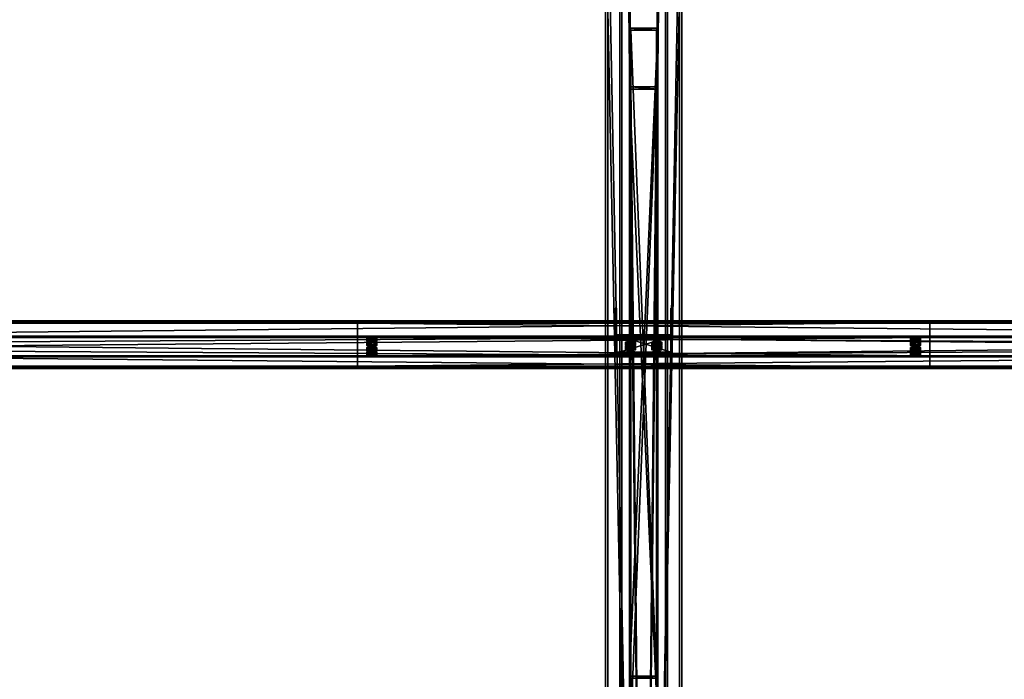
# Model space of a CAD drawing. Header units: millimetres. Extents: x -333 to 67333, y -930 to 39730.
# Tile 356 of 656: x 20992 to 23056, y 6239 to 7622. Entities that reach past the tile are written whole.
import ezdxf

# ---------------------------------------------------------------- set-up
doc = ezdxf.new("R2010")
doc.units = ezdxf.units.MM
for name, color, linetype in [('13', 7, 'Continuous'), ('5', 7, 'Continuous'), ('6', 7, 'Continuous'), ('7', 7, 'Continuous'), ('8', 7, 'Continuous'), ('95', 7, 'Continuous')]:
    doc.layers.add(name, color=color, linetype=linetype)

msp = doc.modelspace()

# ---------------------------------------------------------------- meshes
at = {"layer": '13', "color": 30}
mesh = msp.add_polyface(dxfattribs=at)
corners = [(22900, 6987.1, 4917.4), (22900, 6914.8, 4902), (16100, 6914.8, 4902), (16100, 6987.1, 4917.4), (22900, 6955.9, 4708.4), (16100, 6955.9, 4708.4), (22900, 6895.3, 4695.5), (16100, 6895.3, 4695.5), (22900, 6892.6, 4708.2), (16100, 6892.6, 4708.2), (22900, 6890.6, 4707.8), (16100, 6890.6, 4707.8), (22900, 6893.7, 4693.1), (16100, 6893.7, 4693.1), (22900, 6958.3, 4706.8), (16100, 6958.3, 4706.8), (22900, 6917.1, 4900.5), (16100, 6917.1, 4900.5), (22900, 6985.6, 4915), (16100, 6985.6, 4915), (22900, 6988.3, 4902.3), (16100, 6988.3, 4902.3), (22900, 6990.3, 4902.7), (16100, 6990.3, 4902.7)]
mesh.append_faces([[corners[k] for k in face] for face in [(0, 2, 3, 3), (1, 5, 2, 2), (4, 7, 5, 5), (6, 9, 7, 7), (8, 11, 9, 9), (10, 13, 11, 11), (12, 15, 13, 13), (14, 17, 15, 15), (16, 19, 17, 17), (18, 21, 19, 19), (20, 23, 21, 21), (22, 3, 23, 23), (8, 12, 10, 10), (11, 7, 9, 9)]], dxfattribs={"vtx0": -1, "color": 30})
mesh.append_faces([[corners[k] for k in face] for face in [(12, 6, 14, 14), (14, 1, 16, 16), (16, 0, 18, 18), (3, 19, 23, 23), (19, 2, 17, 17), (17, 2, 15, 15), (15, 5, 13, 13), (13, 7, 11, 11)]], dxfattribs={"vtx0": -1, "vtx1": -1, "color": 30})
mesh.append_faces([[corners[k] for k in face] for face in [(12, 8, 6, 6), (14, 6, 4, 4), (14, 4, 1, 1), (16, 1, 0, 0), (18, 0, 22, 22), (19, 3, 2, 2), (15, 2, 5, 5), (13, 5, 7, 7)]], dxfattribs={"vtx0": -1, "vtx2": -1, "vtx3": -1, "color": 30})
mesh.append_faces([[corners[k] for k in face] for face in [(21, 23, 19, 19)]], dxfattribs={"vtx1": -1, "color": 30})
mesh.append_faces([[corners[k] for k in face] for face in [(0, 1, 2, 2), (1, 4, 5, 5), (4, 6, 7, 7), (6, 8, 9, 9), (8, 10, 11, 11), (10, 12, 13, 13), (12, 14, 15, 15), (14, 16, 17, 17), (16, 18, 19, 19), (18, 20, 21, 21), (20, 22, 23, 23), (22, 0, 3, 3), (22, 20, 18, 18)]], dxfattribs={"vtx2": -1, "vtx3": -1, "color": 30})
mesh = msp.add_polyface(dxfattribs=at)
corners = [(28500, 6987.1, 4917.4), (28500, 6914.8, 4902), (21700, 6914.8, 4902), (21700, 6987.1, 4917.4), (28500, 6955.9, 4708.4), (21700, 6955.9, 4708.4), (28500, 6895.3, 4695.5), (21700, 6895.3, 4695.5), (28500, 6892.6, 4708.2), (21700, 6892.6, 4708.2), (28500, 6890.6, 4707.8), (21700, 6890.6, 4707.8), (28500, 6893.7, 4693.1), (21700, 6893.7, 4693.1), (28500, 6958.3, 4706.8), (21700, 6958.3, 4706.8), (28500, 6917.1, 4900.5), (21700, 6917.1, 4900.5), (28500, 6985.6, 4915), (21700, 6985.6, 4915), (28500, 6988.3, 4902.3), (21700, 6988.3, 4902.3), (28500, 6990.3, 4902.7), (21700, 6990.3, 4902.7)]
mesh.append_faces([[corners[k] for k in face] for face in [(0, 2, 3, 3), (1, 5, 2, 2), (4, 7, 5, 5), (6, 9, 7, 7), (8, 11, 9, 9), (10, 13, 11, 11), (12, 15, 13, 13), (14, 17, 15, 15), (16, 19, 17, 17), (18, 21, 19, 19), (20, 23, 21, 21), (22, 3, 23, 23), (8, 12, 10, 10), (20, 0, 22, 22), (11, 7, 9, 9)]], dxfattribs={"vtx0": -1, "color": 30})
mesh.append_faces([[corners[k] for k in face] for face in [(12, 6, 14, 14), (14, 1, 16, 16), (16, 0, 18, 18), (18, 0, 20, 20), (3, 19, 23, 23), (19, 2, 17, 17), (17, 2, 15, 15), (15, 5, 13, 13), (13, 7, 11, 11)]], dxfattribs={"vtx0": -1, "vtx1": -1, "color": 30})
mesh.append_faces([[corners[k] for k in face] for face in [(12, 8, 6, 6), (14, 6, 4, 4), (14, 4, 1, 1), (16, 1, 0, 0), (19, 3, 2, 2), (15, 2, 5, 5), (13, 5, 7, 7)]], dxfattribs={"vtx0": -1, "vtx2": -1, "vtx3": -1, "color": 30})
mesh.append_faces([[corners[k] for k in face] for face in [(21, 23, 19, 19)]], dxfattribs={"vtx1": -1, "color": 30})
mesh.append_faces([[corners[k] for k in face] for face in [(0, 1, 2, 2), (1, 4, 5, 5), (4, 6, 7, 7), (6, 8, 9, 9), (8, 10, 11, 11), (10, 12, 13, 13), (12, 14, 15, 15), (14, 16, 17, 17), (16, 18, 19, 19), (18, 20, 21, 21), (20, 22, 23, 23), (22, 0, 3, 3)]], dxfattribs={"vtx2": -1, "vtx3": -1, "color": 30})
at = {"layer": '5', "color": 131}
mesh = msp.add_polyface(dxfattribs=at)
corners = [(22346, 185.3, 2984), (22254, 185.3, 2984), (22254, 9385, 2984), (22346, 9385, 2984), (22254, 185.3, 3076), (22254, 9385, 3076), (22346, 185.3, 3076), (22346, 9385, 3076), (22350, 185.3, 2980), (22350, 185.3, 3080), (22350, 9385, 3080), (22350, 9385, 2980), (22250, 185.3, 3080), (22250, 9385, 3080), (22250, 185.3, 2980), (22250, 9385, 2980)]
mesh.append_faces([[corners[k] for k in face] for face in [(0, 2, 3, 3), (1, 5, 2, 2), (4, 7, 5, 5), (6, 3, 7, 7), (8, 10, 11, 11), (9, 13, 10, 10), (12, 15, 13, 13), (14, 11, 15, 15)]], dxfattribs={"vtx0": -1, "color": 131})
mesh.append_faces([[corners[k] for k in face] for face in [(9, 6, 12, 12), (6, 8, 0, 0), (0, 8, 1, 1), (12, 4, 14, 14), (4, 12, 6, 6), (14, 1, 8, 8), (11, 3, 15, 15), (3, 10, 7, 7), (7, 10, 5, 5), (15, 2, 13, 13), (2, 15, 3, 3), (13, 5, 10, 10)]], dxfattribs={"vtx0": -1, "vtx1": -1, "color": 131})
mesh.append_faces([[corners[k] for k in face] for face in [(6, 9, 8, 8), (14, 4, 1, 1), (3, 11, 10, 10), (13, 2, 5, 5)]], dxfattribs={"vtx0": -1, "vtx2": -1, "vtx3": -1, "color": 131})
mesh.append_faces([[corners[k] for k in face] for face in [(0, 1, 2, 2), (1, 4, 5, 5), (4, 6, 7, 7), (6, 0, 3, 3), (8, 9, 10, 10), (9, 12, 13, 13), (12, 14, 15, 15), (14, 8, 11, 11)]], dxfattribs={"vtx2": -1, "vtx3": -1, "color": 131})
at = {"layer": '6', "color": 2}
mesh = msp.add_polyface(dxfattribs=at)
corners = [(22225, 7914.8, 4751.7), (22375, 7914.8, 4751.7), (22375, 175.3, 3106.7), (22225, 175.3, 3106.7), (22375, 7883.6, 4898.4), (22375, 25.3, 3228.1), (22225, 7883.6, 4898.4), (22225, 25.3, 3228.1), (22220, 7915.8, 4746.8), (22220, 7882.6, 4903.3), (22220, 20.3, 3232.2), (22220, 180.3, 3102.6), (22380, 7882.6, 4903.3), (22380, 20.3, 3232.2), (22380, 7915.8, 4746.8), (22380, 180.3, 3102.6)]
mesh.append_faces([[corners[k] for k in face] for face in [(0, 2, 3, 3), (1, 5, 2, 2), (4, 7, 5, 5), (6, 3, 7, 7), (8, 10, 11, 11), (9, 13, 10, 10), (12, 15, 13, 13), (14, 11, 15, 15)]], dxfattribs={"vtx0": -1, "color": 2})
mesh.append_faces([[corners[k] for k in face] for face in [(9, 6, 12, 12), (6, 8, 0, 0), (0, 8, 1, 1), (12, 4, 14, 14), (4, 12, 6, 6), (14, 1, 8, 8), (11, 3, 15, 15), (3, 10, 7, 7), (7, 10, 5, 5), (15, 2, 13, 13), (2, 15, 3, 3), (13, 5, 10, 10)]], dxfattribs={"vtx0": -1, "vtx1": -1, "color": 2})
mesh.append_faces([[corners[k] for k in face] for face in [(6, 9, 8, 8), (14, 4, 1, 1), (3, 11, 10, 10), (13, 2, 5, 5)]], dxfattribs={"vtx0": -1, "vtx2": -1, "vtx3": -1, "color": 2})
mesh.append_faces([[corners[k] for k in face] for face in [(0, 1, 2, 2), (1, 4, 5, 5), (4, 6, 7, 7), (6, 0, 3, 3), (8, 9, 10, 10), (9, 12, 13, 13), (12, 14, 15, 15), (14, 8, 11, 11)]], dxfattribs={"vtx2": -1, "vtx3": -1, "color": 2})
at = {"layer": '7', "color": 6}
mesh = msp.add_polyface(dxfattribs=at)
corners = [(22240, 6921.9, 4878), (22360, 6921.9, 4878), (22360, 6958.3, 4706.8), (22240, 6958.3, 4706.8), (22360, 6980.6, 4890.5), (22360, 7017, 4719.3), (22357, 6980.6, 4890.5), (22357, 7017, 4719.3), (22357, 6924.8, 4878.6), (22357, 6961.2, 4707.4), (22243, 6924.8, 4878.6), (22243, 6961.2, 4707.4), (22243, 6980.6, 4890.5), (22243, 7017, 4719.3), (22240, 6980.6, 4890.5), (22240, 7017, 4719.3)]
mesh.append_faces([[corners[k] for k in face] for face in [(0, 2, 3, 3), (1, 5, 2, 2), (4, 7, 5, 5), (6, 9, 7, 7), (8, 11, 9, 9), (10, 13, 11, 11), (12, 15, 13, 13), (14, 3, 15, 15), (12, 0, 14, 14), (7, 2, 5, 5)]], dxfattribs={"vtx0": -1, "color": 6})
mesh.append_faces([[corners[k] for k in face] for face in [(1, 8, 4, 4), (8, 0, 10, 10), (10, 0, 12, 12), (3, 11, 15, 15), (11, 2, 9, 9), (9, 2, 7, 7)]], dxfattribs={"vtx0": -1, "vtx1": -1, "color": 6})
mesh.append_faces([[corners[k] for k in face] for face in [(8, 1, 0, 0), (11, 3, 2, 2)]], dxfattribs={"vtx0": -1, "vtx2": -1, "vtx3": -1, "color": 6})
mesh.append_faces([[corners[k] for k in face] for face in [(6, 4, 8, 8), (13, 15, 11, 11)]], dxfattribs={"vtx1": -1, "color": 6})
mesh.append_faces([[corners[k] for k in face] for face in [(0, 1, 2, 2), (1, 4, 5, 5), (4, 6, 7, 7), (6, 8, 9, 9), (8, 10, 11, 11), (10, 12, 13, 13), (12, 14, 15, 15), (14, 0, 3, 3)]], dxfattribs={"vtx2": -1, "vtx3": -1, "color": 6})
at = {"layer": '8', "color": 253}
mesh = msp.add_polyface(dxfattribs=at)
corners = [(22273, 7599.8, 4679.6), (22327, 7599.8, 4679.6), (22327, 6241.3, 3080), (22273, 6241.3, 3080), (22327, 7481.3, 4654.4), (22327, 6144.2, 3080), (22273, 7481.3, 4654.4), (22273, 6144.2, 3080), (22270, 7604.6, 4680.6), (22270, 7476.5, 4653.4), (22270, 6140.3, 3080), (22270, 6245.2, 3080), (22330, 7476.5, 4653.4), (22330, 6140.3, 3080), (22330, 7604.6, 4680.6), (22330, 6245.2, 3080)]
mesh.append_faces([[corners[k] for k in face] for face in [(0, 2, 3, 3), (1, 5, 2, 2), (4, 7, 5, 5), (6, 3, 7, 7), (8, 10, 11, 11), (9, 13, 10, 10), (12, 15, 13, 13), (14, 11, 15, 15)]], dxfattribs={"vtx0": -1, "color": 253})
mesh.append_faces([[corners[k] for k in face] for face in [(9, 6, 12, 12), (6, 8, 0, 0), (0, 8, 1, 1), (12, 4, 14, 14), (4, 12, 6, 6), (14, 1, 8, 8), (11, 3, 15, 15), (3, 10, 7, 7), (7, 10, 5, 5), (15, 2, 13, 13), (2, 15, 3, 3), (13, 5, 10, 10)]], dxfattribs={"vtx0": -1, "vtx1": -1, "color": 253})
mesh.append_faces([[corners[k] for k in face] for face in [(6, 9, 8, 8), (14, 4, 1, 1), (3, 11, 10, 10), (13, 2, 5, 5)]], dxfattribs={"vtx0": -1, "vtx2": -1, "vtx3": -1, "color": 253})
mesh.append_faces([[corners[k] for k in face] for face in [(0, 1, 2, 2), (1, 4, 5, 5), (4, 6, 7, 7), (6, 0, 3, 3), (8, 9, 10, 10), (9, 12, 13, 13), (12, 14, 15, 15), (14, 8, 11, 11)]], dxfattribs={"vtx2": -1, "vtx3": -1, "color": 253})
at = {"layer": '95', "color": 20}
mesh = msp.add_polyface(dxfattribs=at)
corners = [(21724, 6925.1, 4853.1), (21724.8, 6925.8, 4850.2), (21724.8, 6927.7, 4850.6), (21724, 6927.1, 4853.5), (21727, 6926.2, 4848), (21727, 6928.2, 4848.5), (21730, 6926.4, 4847.3), (21730, 6928.4, 4847.7), (21733, 6926.2, 4848), (21733, 6928.2, 4848.5), (21735.2, 6925.8, 4850.2), (21735.2, 6927.7, 4850.6), (21736, 6925.1, 4853.1), (21736, 6927.1, 4853.5), (21735.2, 6924.5, 4856.1), (21735.2, 6926.5, 4856.5), (21733, 6924.1, 4858.2), (21733, 6926, 4858.6), (21730, 6923.9, 4859), (21730, 6925.9, 4859.4), (21727, 6924.1, 4858.2), (21727, 6926, 4858.6), (21724.8, 6924.5, 4856.1), (21724.8, 6926.5, 4856.5), (21719.6, 6927.1, 4853.5), (21724.8, 6929, 4844.7), (21724.8, 6936.3, 4846.3), (21719.6, 6934.4, 4855.1), (21735.2, 6929, 4844.7), (21735.2, 6936.3, 4846.3), (21740.4, 6927.1, 4853.5), (21740.4, 6934.4, 4855.1), (21735.2, 6925.2, 4862.3), (21735.2, 6932.6, 4863.9), (21724.8, 6925.2, 4862.3), (21724.8, 6932.6, 4863.9), (21719.6, 6917.8, 4851.6), (21724.8, 6919.7, 4842.8), (21724.8, 6927, 4844.3), (21719.6, 6925.1, 4853.1), (21735.2, 6919.7, 4842.8), (21735.2, 6927, 4844.3), (21740.4, 6917.8, 4851.6), (21740.4, 6925.1, 4853.1), (21735.2, 6915.9, 4860.4), (21735.2, 6923.3, 4861.9), (21724.8, 6915.9, 4860.4), (21724.8, 6923.3, 4861.9), (21724, 6945.9, 4755.3), (21724.8, 6946.6, 4752.4), (21724.8, 6948.5, 4752.8), (21724, 6947.9, 4755.7), (21727, 6947, 4750.2), (21727, 6949, 4750.6), (21730, 6947.2, 4749.4), (21730, 6949.1, 4749.9), (21733, 6947, 4750.2), (21733, 6949, 4750.6), (21735.2, 6946.6, 4752.4), (21735.2, 6948.5, 4752.8), (21736, 6945.9, 4755.3), (21736, 6947.9, 4755.7), (21735.2, 6945.3, 4758.2), (21735.2, 6947.3, 4758.7), (21733, 6944.9, 4760.4), (21733, 6946.8, 4760.8), (21730, 6944.7, 4761.2), (21730, 6946.6, 4761.6), (21727, 6944.9, 4760.4), (21727, 6946.8, 4760.8), (21724.8, 6945.3, 4758.2), (21724.8, 6947.3, 4758.7), (21719.6, 6947.9, 4755.7), (21724.8, 6949.8, 4746.9), (21724.8, 6957.1, 4748.5), (21719.6, 6955.2, 4757.3), (21735.2, 6949.8, 4746.9), (21735.2, 6957.1, 4748.5), (21740.4, 6947.9, 4755.7), (21740.4, 6955.2, 4757.3), (21735.2, 6946, 4764.5), (21735.2, 6953.4, 4766.1), (21724.8, 6946, 4764.5), (21724.8, 6953.4, 4766.1), (21719.6, 6938.6, 4753.8), (21724.8, 6940.5, 4744.9), (21724.8, 6947.8, 4746.5), (21719.6, 6945.9, 4755.3), (21735.2, 6940.5, 4744.9), (21735.2, 6947.8, 4746.5), (21740.4, 6938.6, 4753.8), (21740.4, 6945.9, 4755.3), (21735.2, 6936.7, 4762.6), (21735.2, 6944.1, 4764.1), (21724.8, 6936.7, 4762.6), (21724.8, 6944.1, 4764.1)]
mesh.append_faces([[corners[k] for k in face] for face in [(0, 2, 3, 3), (1, 5, 2, 2), (4, 7, 5, 5), (6, 9, 7, 7), (8, 11, 9, 9), (10, 13, 11, 11), (12, 15, 13, 13), (14, 17, 15, 15), (16, 19, 17, 17), (18, 21, 19, 19), (20, 23, 21, 21), (22, 3, 23, 23), (4, 8, 6, 6), (16, 20, 18, 18), (21, 17, 19, 19), (9, 5, 7, 7), (24, 26, 27, 27), (25, 29, 26, 26), (28, 31, 29, 29), (30, 33, 31, 31), (32, 35, 33, 33), (34, 27, 35, 35), (25, 30, 28, 28), (32, 24, 34, 34), (27, 33, 35, 35), (31, 26, 29, 29), (36, 38, 39, 39), (37, 41, 38, 38), (40, 43, 41, 41), (42, 45, 43, 43), (44, 47, 45, 45), (46, 39, 47, 47), (37, 42, 40, 40), (44, 36, 46, 46), (39, 45, 47, 47), (43, 38, 41, 41), (48, 50, 51, 51), (49, 53, 50, 50), (52, 55, 53, 53), (54, 57, 55, 55), (56, 59, 57, 57), (58, 61, 59, 59), (60, 63, 61, 61), (62, 65, 63, 63), (64, 67, 65, 65), (66, 69, 67, 67), (68, 71, 69, 69), (70, 51, 71, 71), (52, 56, 54, 54), (64, 68, 66, 66), (69, 65, 67, 67), (57, 53, 55, 55), (72, 74, 75, 75), (73, 77, 74, 74), (76, 79, 77, 77), (78, 81, 79, 79), (80, 83, 81, 81), (82, 75, 83, 83), (73, 78, 76, 76), (80, 72, 82, 82), (75, 81, 83, 83), (79, 74, 77, 77), (84, 86, 87, 87), (85, 89, 86, 86), (88, 91, 89, 89), (90, 93, 91, 91), (92, 95, 93, 93), (94, 87, 95, 95), (85, 90, 88, 88), (92, 84, 94, 94), (87, 93, 95, 95), (91, 86, 89, 89)]], dxfattribs={"vtx0": -1, "color": 20})
mesh.append_faces([[corners[k] for k in face] for face in [(8, 4, 10, 10), (10, 1, 12, 12), (12, 0, 14, 14), (14, 22, 16, 16), (17, 23, 15, 15), (15, 3, 13, 13), (13, 2, 11, 11), (11, 5, 9, 9), (30, 24, 32, 32), (33, 27, 31, 31), (42, 36, 44, 44), (45, 39, 43, 43), (56, 52, 58, 58), (58, 49, 60, 60), (60, 48, 62, 62), (62, 70, 64, 64), (65, 71, 63, 63), (63, 51, 61, 61), (61, 50, 59, 59), (59, 53, 57, 57), (78, 72, 80, 80), (81, 75, 79, 79), (90, 84, 92, 92), (93, 87, 91, 91)]], dxfattribs={"vtx0": -1, "vtx1": -1, "color": 20})
mesh.append_faces([[corners[k] for k in face] for face in [(10, 4, 1, 1), (12, 1, 0, 0), (14, 0, 22, 22), (16, 22, 20, 20), (17, 21, 23, 23), (15, 23, 3, 3), (13, 3, 2, 2), (11, 2, 5, 5), (30, 25, 24, 24), (31, 27, 26, 26), (42, 37, 36, 36), (43, 39, 38, 38), (58, 52, 49, 49), (60, 49, 48, 48), (62, 48, 70, 70), (64, 70, 68, 68), (65, 69, 71, 71), (63, 71, 51, 51), (61, 51, 50, 50), (59, 50, 53, 53), (78, 73, 72, 72), (79, 75, 74, 74), (90, 85, 84, 84), (91, 87, 86, 86)]], dxfattribs={"vtx0": -1, "vtx2": -1, "vtx3": -1, "color": 20})
mesh.append_faces([[corners[k] for k in face] for face in [(0, 1, 2, 2), (1, 4, 5, 5), (4, 6, 7, 7), (6, 8, 9, 9), (8, 10, 11, 11), (10, 12, 13, 13), (12, 14, 15, 15), (14, 16, 17, 17), (16, 18, 19, 19), (18, 20, 21, 21), (20, 22, 23, 23), (22, 0, 3, 3), (24, 25, 26, 26), (25, 28, 29, 29), (28, 30, 31, 31), (30, 32, 33, 33), (32, 34, 35, 35), (34, 24, 27, 27), (36, 37, 38, 38), (37, 40, 41, 41), (40, 42, 43, 43), (42, 44, 45, 45), (44, 46, 47, 47), (46, 36, 39, 39), (48, 49, 50, 50), (49, 52, 53, 53), (52, 54, 55, 55), (54, 56, 57, 57), (56, 58, 59, 59), (58, 60, 61, 61), (60, 62, 63, 63), (62, 64, 65, 65), (64, 66, 67, 67), (66, 68, 69, 69), (68, 70, 71, 71), (70, 48, 51, 51), (72, 73, 74, 74), (73, 76, 77, 77), (76, 78, 79, 79), (78, 80, 81, 81), (80, 82, 83, 83), (82, 72, 75, 75), (84, 85, 86, 86), (85, 88, 89, 89), (88, 90, 91, 91), (90, 92, 93, 93), (92, 94, 95, 95), (94, 84, 87, 87)]], dxfattribs={"vtx2": -1, "vtx3": -1, "color": 20})
mesh = msp.add_polyface(dxfattribs=at)
corners = [(22266.5, 6945.9, 4755.3), (22267.3, 6951.5, 4753.4), (22266.5, 6950.8, 4756.4), (22267.3, 6946.6, 4752.4), (22269.5, 6947, 4750.2), (22269.5, 6951.9, 4751.3), (22272.5, 6947.2, 4749.4), (22272.5, 6952.1, 4750.5), (22275.5, 6947, 4750.2), (22275.5, 6951.9, 4751.3), (22277.7, 6946.6, 4752.4), (22277.7, 6951.5, 4753.4), (22278.5, 6950.8, 4756.4), (22278.5, 6945.9, 4755.3), (22277.7, 6950.2, 4759.3), (22267.3, 6945.3, 4758.2), (22267.3, 6950.2, 4759.3), (22269.5, 6949.8, 4761.4), (22275.5, 6949.8, 4761.4), (22272.5, 6949.6, 4762.2), (22262.1, 6950.8, 4756.4), (22267.3, 6952.7, 4747.5), (22267.3, 6960, 4749.1), (22262.1, 6958.2, 4757.9), (22277.7, 6952.7, 4747.5), (22277.7, 6960, 4749.1), (22282.9, 6950.8, 4756.4), (22282.9, 6958.2, 4757.9), (22277.7, 6949, 4765.2), (22277.7, 6956.3, 4766.7), (22267.3, 6949, 4765.2), (22267.3, 6956.3, 4766.7)]
mesh.append_faces([[corners[k] for k in face] for face in [(0, 1, 2, 2), (3, 5, 1, 1), (4, 7, 5, 5), (6, 9, 7, 7), (8, 11, 9, 9), (10, 12, 11, 11), (13, 14, 12, 12), (15, 2, 16, 16), (17, 18, 19, 19), (9, 5, 7, 7), (20, 22, 23, 23), (21, 25, 22, 22), (24, 27, 25, 25), (26, 29, 27, 27), (28, 31, 29, 29), (30, 23, 31, 31), (21, 26, 24, 24), (28, 20, 30, 30), (23, 29, 31, 31), (27, 22, 25, 25)]], dxfattribs={"vtx0": -1, "color": 20})
mesh.append_faces([[corners[k] for k in face] for face in [(18, 16, 14, 14), (14, 2, 12, 12), (12, 1, 11, 11), (11, 5, 9, 9), (26, 20, 28, 28), (29, 23, 27, 27)]], dxfattribs={"vtx0": -1, "vtx1": -1, "color": 20})
mesh.append_faces([[corners[k] for k in face] for face in [(18, 17, 16, 16), (14, 16, 2, 2), (12, 2, 1, 1), (11, 1, 5, 5), (26, 21, 20, 20), (27, 23, 22, 22)]], dxfattribs={"vtx0": -1, "vtx2": -1, "vtx3": -1, "color": 20})
mesh.append_faces([[corners[k] for k in face] for face in [(3, 4, 5, 5), (4, 6, 7, 7), (6, 8, 9, 9), (8, 10, 11, 11), (20, 21, 22, 22), (21, 24, 25, 25), (24, 26, 27, 27), (26, 28, 29, 29), (28, 30, 31, 31), (30, 20, 23, 23)]], dxfattribs={"vtx2": -1, "vtx3": -1, "color": 20})
mesh = msp.add_polyface(dxfattribs=at)
corners = [(22321.5, 6945.9, 4755.3), (22322.3, 6951.5, 4753.4), (22321.5, 6950.8, 4756.4), (22322.3, 6946.6, 4752.4), (22324.5, 6947, 4750.2), (22324.5, 6951.9, 4751.3), (22327.5, 6947.2, 4749.4), (22327.5, 6952.1, 4750.5), (22330.5, 6947, 4750.2), (22330.5, 6951.9, 4751.3), (22332.7, 6946.6, 4752.4), (22332.7, 6951.5, 4753.4), (22333.5, 6950.8, 4756.4), (22333.5, 6945.9, 4755.3), (22332.7, 6950.2, 4759.3), (22322.3, 6945.3, 4758.2), (22322.3, 6950.2, 4759.3), (22327.5, 6949.6, 4762.2), (22324.5, 6949.8, 4761.4), (22330.5, 6949.8, 4761.4), (22317.1, 6950.8, 4756.4), (22322.3, 6952.7, 4747.5), (22322.3, 6960, 4749.1), (22317.1, 6958.2, 4757.9), (22332.7, 6952.7, 4747.5), (22332.7, 6960, 4749.1), (22337.9, 6950.8, 4756.4), (22337.9, 6958.2, 4757.9), (22332.7, 6949, 4765.2), (22332.7, 6956.3, 4766.7), (22322.3, 6949, 4765.2), (22322.3, 6956.3, 4766.7)]
mesh.append_faces([[corners[k] for k in face] for face in [(0, 1, 2, 2), (3, 5, 1, 1), (4, 7, 5, 5), (6, 9, 7, 7), (8, 11, 9, 9), (10, 12, 11, 11), (13, 14, 12, 12), (15, 2, 16, 16), (16, 17, 18, 18), (9, 5, 7, 7), (20, 22, 23, 23), (21, 25, 22, 22), (24, 27, 25, 25), (26, 29, 27, 27), (28, 31, 29, 29), (30, 23, 31, 31), (21, 26, 24, 24), (28, 20, 30, 30), (23, 29, 31, 31), (27, 22, 25, 25)]], dxfattribs={"vtx0": -1, "color": 20})
mesh.append_faces([[corners[k] for k in face] for face in [(17, 16, 19, 19), (19, 16, 14, 14), (14, 2, 12, 12), (12, 1, 11, 11), (11, 5, 9, 9), (26, 20, 28, 28), (29, 23, 27, 27)]], dxfattribs={"vtx0": -1, "vtx1": -1, "color": 20})
mesh.append_faces([[corners[k] for k in face] for face in [(14, 16, 2, 2), (12, 2, 1, 1), (11, 1, 5, 5), (26, 21, 20, 20), (27, 23, 22, 22)]], dxfattribs={"vtx0": -1, "vtx2": -1, "vtx3": -1, "color": 20})
mesh.append_faces([[corners[k] for k in face] for face in [(3, 4, 5, 5), (4, 6, 7, 7), (6, 8, 9, 9), (8, 10, 11, 11), (20, 21, 22, 22), (21, 24, 25, 25), (24, 26, 27, 27), (26, 28, 29, 29), (28, 30, 31, 31), (30, 20, 23, 23)]], dxfattribs={"vtx2": -1, "vtx3": -1, "color": 20})
mesh = msp.add_polyface(dxfattribs=at)
corners = [(22864, 6925.1, 4853.1), (22864.8, 6925.8, 4850.2), (22864.8, 6927.7, 4850.6), (22864, 6927.1, 4853.5), (22867, 6926.2, 4848), (22867, 6928.2, 4848.5), (22870, 6926.4, 4847.3), (22870, 6928.4, 4847.7), (22873, 6926.2, 4848), (22873, 6928.2, 4848.5), (22875.2, 6925.8, 4850.2), (22875.2, 6927.7, 4850.6), (22876, 6925.1, 4853.1), (22876, 6927.1, 4853.5), (22875.2, 6924.5, 4856.1), (22875.2, 6926.5, 4856.5), (22873, 6924.1, 4858.2), (22873, 6926, 4858.6), (22870, 6923.9, 4859), (22870, 6925.9, 4859.4), (22867, 6924.1, 4858.2), (22867, 6926, 4858.6), (22864.8, 6924.5, 4856.1), (22864.8, 6926.5, 4856.5), (22859.6, 6927.1, 4853.5), (22864.8, 6929, 4844.7), (22864.8, 6936.3, 4846.3), (22859.6, 6934.4, 4855.1), (22875.2, 6929, 4844.7), (22875.2, 6936.3, 4846.3), (22880.4, 6927.1, 4853.5), (22880.4, 6934.4, 4855.1), (22875.2, 6925.2, 4862.3), (22875.2, 6932.6, 4863.9), (22864.8, 6925.2, 4862.3), (22864.8, 6932.6, 4863.9), (22859.6, 6917.8, 4851.6), (22864.8, 6919.7, 4842.8), (22864.8, 6927, 4844.3), (22859.6, 6925.1, 4853.1), (22875.2, 6919.7, 4842.8), (22875.2, 6927, 4844.3), (22880.4, 6917.8, 4851.6), (22880.4, 6925.1, 4853.1), (22875.2, 6915.9, 4860.4), (22875.2, 6923.3, 4861.9), (22864.8, 6915.9, 4860.4), (22864.8, 6923.3, 4861.9), (22864, 6945.9, 4755.3), (22864.8, 6946.6, 4752.4), (22864.8, 6948.5, 4752.8), (22864, 6947.9, 4755.7), (22867, 6947, 4750.2), (22867, 6949, 4750.6), (22870, 6947.2, 4749.4), (22870, 6949.1, 4749.9), (22873, 6947, 4750.2), (22873, 6949, 4750.6), (22875.2, 6946.6, 4752.4), (22875.2, 6948.5, 4752.8), (22876, 6945.9, 4755.3), (22876, 6947.9, 4755.7), (22875.2, 6945.3, 4758.2), (22875.2, 6947.3, 4758.7), (22873, 6944.9, 4760.4), (22873, 6946.8, 4760.8), (22870, 6944.7, 4761.2), (22870, 6946.6, 4761.6), (22867, 6944.9, 4760.4), (22867, 6946.8, 4760.8), (22864.8, 6945.3, 4758.2), (22864.8, 6947.3, 4758.7), (22859.6, 6947.9, 4755.7), (22864.8, 6949.8, 4746.9), (22864.8, 6957.1, 4748.5), (22859.6, 6955.2, 4757.3), (22875.2, 6949.8, 4746.9), (22875.2, 6957.1, 4748.5), (22880.4, 6947.9, 4755.7), (22880.4, 6955.2, 4757.3), (22875.2, 6946, 4764.5), (22875.2, 6953.4, 4766.1), (22864.8, 6946, 4764.5), (22864.8, 6953.4, 4766.1), (22859.6, 6938.6, 4753.8), (22864.8, 6940.5, 4744.9), (22864.8, 6947.8, 4746.5), (22859.6, 6945.9, 4755.3), (22875.2, 6940.5, 4744.9), (22875.2, 6947.8, 4746.5), (22880.4, 6938.6, 4753.8), (22880.4, 6945.9, 4755.3), (22875.2, 6936.7, 4762.6), (22875.2, 6944.1, 4764.1), (22864.8, 6936.7, 4762.6), (22864.8, 6944.1, 4764.1)]
mesh.append_faces([[corners[k] for k in face] for face in [(0, 2, 3, 3), (1, 5, 2, 2), (4, 7, 5, 5), (6, 9, 7, 7), (8, 11, 9, 9), (10, 13, 11, 11), (12, 15, 13, 13), (14, 17, 15, 15), (16, 19, 17, 17), (18, 21, 19, 19), (20, 23, 21, 21), (22, 3, 23, 23), (4, 8, 6, 6), (16, 20, 18, 18), (21, 17, 19, 19), (9, 5, 7, 7), (24, 26, 27, 27), (25, 29, 26, 26), (28, 31, 29, 29), (30, 33, 31, 31), (32, 35, 33, 33), (34, 27, 35, 35), (25, 30, 28, 28), (32, 24, 34, 34), (27, 33, 35, 35), (31, 26, 29, 29), (36, 38, 39, 39), (37, 41, 38, 38), (40, 43, 41, 41), (42, 45, 43, 43), (44, 47, 45, 45), (46, 39, 47, 47), (37, 42, 40, 40), (44, 36, 46, 46), (39, 45, 47, 47), (43, 38, 41, 41), (48, 50, 51, 51), (49, 53, 50, 50), (52, 55, 53, 53), (54, 57, 55, 55), (56, 59, 57, 57), (58, 61, 59, 59), (60, 63, 61, 61), (62, 65, 63, 63), (64, 67, 65, 65), (66, 69, 67, 67), (68, 71, 69, 69), (70, 51, 71, 71), (52, 56, 54, 54), (64, 68, 66, 66), (69, 65, 67, 67), (57, 53, 55, 55), (72, 74, 75, 75), (73, 77, 74, 74), (76, 79, 77, 77), (78, 81, 79, 79), (80, 83, 81, 81), (82, 75, 83, 83), (73, 78, 76, 76), (80, 72, 82, 82), (75, 81, 83, 83), (79, 74, 77, 77), (84, 86, 87, 87), (85, 89, 86, 86), (88, 91, 89, 89), (90, 93, 91, 91), (92, 95, 93, 93), (94, 87, 95, 95), (85, 90, 88, 88), (92, 84, 94, 94), (87, 93, 95, 95), (91, 86, 89, 89)]], dxfattribs={"vtx0": -1, "color": 20})
mesh.append_faces([[corners[k] for k in face] for face in [(8, 4, 10, 10), (10, 1, 12, 12), (12, 0, 14, 14), (14, 22, 16, 16), (17, 23, 15, 15), (15, 3, 13, 13), (13, 2, 11, 11), (11, 5, 9, 9), (30, 24, 32, 32), (33, 27, 31, 31), (42, 36, 44, 44), (45, 39, 43, 43), (56, 52, 58, 58), (58, 49, 60, 60), (60, 48, 62, 62), (62, 70, 64, 64), (65, 71, 63, 63), (63, 51, 61, 61), (61, 50, 59, 59), (59, 53, 57, 57), (78, 72, 80, 80), (81, 75, 79, 79), (90, 84, 92, 92), (93, 87, 91, 91)]], dxfattribs={"vtx0": -1, "vtx1": -1, "color": 20})
mesh.append_faces([[corners[k] for k in face] for face in [(10, 4, 1, 1), (12, 1, 0, 0), (14, 0, 22, 22), (16, 22, 20, 20), (17, 21, 23, 23), (15, 23, 3, 3), (13, 3, 2, 2), (11, 2, 5, 5), (30, 25, 24, 24), (31, 27, 26, 26), (42, 37, 36, 36), (43, 39, 38, 38), (58, 52, 49, 49), (60, 49, 48, 48), (62, 48, 70, 70), (64, 70, 68, 68), (65, 69, 71, 71), (63, 71, 51, 51), (61, 51, 50, 50), (59, 50, 53, 53), (78, 73, 72, 72), (79, 75, 74, 74), (90, 85, 84, 84), (91, 87, 86, 86)]], dxfattribs={"vtx0": -1, "vtx2": -1, "vtx3": -1, "color": 20})
mesh.append_faces([[corners[k] for k in face] for face in [(0, 1, 2, 2), (1, 4, 5, 5), (4, 6, 7, 7), (6, 8, 9, 9), (8, 10, 11, 11), (10, 12, 13, 13), (12, 14, 15, 15), (14, 16, 17, 17), (16, 18, 19, 19), (18, 20, 21, 21), (20, 22, 23, 23), (22, 0, 3, 3), (24, 25, 26, 26), (25, 28, 29, 29), (28, 30, 31, 31), (30, 32, 33, 33), (32, 34, 35, 35), (34, 24, 27, 27), (36, 37, 38, 38), (37, 40, 41, 41), (40, 42, 43, 43), (42, 44, 45, 45), (44, 46, 47, 47), (46, 36, 39, 39), (48, 49, 50, 50), (49, 52, 53, 53), (52, 54, 55, 55), (54, 56, 57, 57), (56, 58, 59, 59), (58, 60, 61, 61), (60, 62, 63, 63), (62, 64, 65, 65), (64, 66, 67, 67), (66, 68, 69, 69), (68, 70, 71, 71), (70, 48, 51, 51), (72, 73, 74, 74), (73, 76, 77, 77), (76, 78, 79, 79), (78, 80, 81, 81), (80, 82, 83, 83), (82, 72, 75, 75), (84, 85, 86, 86), (85, 88, 89, 89), (88, 90, 91, 91), (90, 92, 93, 93), (92, 94, 95, 95), (94, 84, 87, 87)]], dxfattribs={"vtx2": -1, "vtx3": -1, "color": 20})
mesh = msp.add_polyface(dxfattribs=at)
corners = [(22282.9, 6937.4, 4855.7), (22262.1, 6937.4, 4855.7), (22267.3, 6939.2, 4846.9), (22277.7, 6939.2, 4846.9), (22266.5, 6945.9, 4755.3), (22267.3, 6946.6, 4752.4), (22267.3, 6951.5, 4753.4), (22277.7, 6946.6, 4752.4), (22278.5, 6945.9, 4755.3), (22278.5, 6950.8, 4756.4), (22277.7, 6945.3, 4758.2), (22277.7, 6950.2, 4759.3), (22275.5, 6944.9, 4760.4), (22275.5, 6949.8, 4761.4), (22272.5, 6944.7, 4761.2), (22272.5, 6949.6, 4762.2), (22269.5, 6944.9, 4760.4), (22269.5, 6949.8, 4761.4), (22267.3, 6945.3, 4758.2), (22267.3, 6950.2, 4759.3), (22266.5, 6950.8, 4756.4), (22269.5, 6947, 4750.2), (22275.5, 6947, 4750.2), (22272.5, 6947.2, 4749.4), (22262.1, 6938.6, 4753.8), (22267.3, 6940.5, 4744.9), (22267.3, 6947.8, 4746.5), (22262.1, 6945.9, 4755.3), (22277.7, 6940.5, 4744.9), (22277.7, 6947.8, 4746.5), (22282.9, 6938.6, 4753.8), (22282.9, 6945.9, 4755.3), (22277.7, 6936.7, 4762.6), (22277.7, 6944.1, 4764.1), (22267.3, 6936.7, 4762.6), (22267.3, 6944.1, 4764.1)]
mesh.append_faces([[corners[k] for k in face] for face in [(0, 2, 3, 3), (10, 13, 11, 11), (12, 15, 13, 13), (14, 17, 15, 15), (16, 19, 17, 17), (21, 22, 23, 23), (12, 16, 14, 14), (24, 26, 27, 27), (25, 29, 26, 26), (28, 31, 29, 29), (30, 33, 31, 31), (32, 35, 33, 33), (34, 27, 35, 35), (25, 30, 28, 28), (27, 33, 35, 35), (31, 26, 29, 29)]], dxfattribs={"vtx0": -1, "color": 20})
mesh.append_faces([[corners[k] for k in face] for face in [(22, 21, 7, 7), (7, 5, 8, 8), (8, 4, 10, 10), (10, 18, 12, 12), (33, 27, 31, 31)]], dxfattribs={"vtx0": -1, "vtx1": -1, "color": 20})
mesh.append_faces([[corners[k] for k in face] for face in [(0, 1, 2, 2), (7, 21, 5, 5), (8, 5, 4, 4), (10, 4, 18, 18), (12, 18, 16, 16), (30, 25, 24, 24), (31, 27, 26, 26)]], dxfattribs={"vtx0": -1, "vtx2": -1, "vtx3": -1, "color": 20})
mesh.append_faces([[corners[k] for k in face] for face in [(4, 5, 6, 6), (7, 8, 9, 9), (8, 10, 11, 11), (10, 12, 13, 13), (12, 14, 15, 15), (14, 16, 17, 17), (16, 18, 19, 19), (18, 4, 20, 20), (24, 25, 26, 26), (25, 28, 29, 29), (28, 30, 31, 31), (30, 32, 33, 33), (32, 34, 35, 35), (34, 24, 27, 27)]], dxfattribs={"vtx2": -1, "vtx3": -1, "color": 20})
mesh = msp.add_polyface(dxfattribs=at)
corners = [(22266.5, 6925.1, 4853.1), (22267.3, 6930.7, 4851.2), (22266.5, 6930, 4854.2), (22267.3, 6925.8, 4850.2), (22269.5, 6926.2, 4848), (22269.5, 6931.1, 4849.1), (22272.5, 6926.4, 4847.3), (22272.5, 6931.3, 4848.3), (22275.5, 6926.2, 4848), (22275.5, 6931.1, 4849.1), (22277.7, 6925.8, 4850.2), (22277.7, 6930.7, 4851.2), (22278.5, 6930, 4854.2), (22278.5, 6925.1, 4853.1), (22277.7, 6929.4, 4857.1), (22267.3, 6924.5, 4856.1), (22267.3, 6929.4, 4857.1), (22269.5, 6929, 4859.2), (22275.5, 6929, 4859.2), (22272.5, 6928.8, 4860), (22262.1, 6930, 4854.2), (22267.3, 6931.9, 4845.4), (22267.3, 6939.2, 4846.9), (22262.1, 6937.4, 4855.7), (22277.7, 6931.9, 4845.4), (22277.7, 6939.2, 4846.9), (22282.9, 6930, 4854.2), (22282.9, 6937.4, 4855.7), (22277.7, 6928.2, 4863), (22277.7, 6935.5, 4864.5), (22267.3, 6928.2, 4863), (22267.3, 6935.5, 4864.5), (22282.9, 6938.6, 4753.8), (22262.1, 6938.6, 4753.8), (22277.7, 6936.7, 4762.6), (22267.3, 6936.7, 4762.6)]
mesh.append_faces([[corners[k] for k in face] for face in [(0, 1, 2, 2), (3, 5, 1, 1), (4, 7, 5, 5), (6, 9, 7, 7), (8, 11, 9, 9), (10, 12, 11, 11), (13, 14, 12, 12), (15, 2, 16, 16), (17, 18, 19, 19), (9, 5, 7, 7), (20, 22, 23, 23), (21, 25, 22, 22), (24, 27, 25, 25), (26, 29, 27, 27), (28, 31, 29, 29), (30, 23, 31, 31), (21, 26, 24, 24), (28, 20, 30, 30), (23, 29, 31, 31), (34, 33, 35, 35)]], dxfattribs={"vtx0": -1, "color": 20})
mesh.append_faces([[corners[k] for k in face] for face in [(18, 16, 14, 14), (14, 2, 12, 12), (12, 1, 11, 11), (11, 5, 9, 9), (26, 20, 28, 28), (29, 23, 27, 27), (32, 33, 34, 34)]], dxfattribs={"vtx0": -1, "vtx1": -1, "color": 20})
mesh.append_faces([[corners[k] for k in face] for face in [(18, 17, 16, 16), (14, 16, 2, 2), (12, 2, 1, 1), (11, 1, 5, 5), (26, 21, 20, 20)]], dxfattribs={"vtx0": -1, "vtx2": -1, "vtx3": -1, "color": 20})
mesh.append_faces([[corners[k] for k in face] for face in [(3, 4, 5, 5), (4, 6, 7, 7), (6, 8, 9, 9), (8, 10, 11, 11), (20, 21, 22, 22), (21, 24, 25, 25), (24, 26, 27, 27), (26, 28, 29, 29), (28, 30, 31, 31), (30, 20, 23, 23)]], dxfattribs={"vtx2": -1, "vtx3": -1, "color": 20})
mesh = msp.add_polyface(dxfattribs=at)
corners = [(22337.9, 6937.4, 4855.7), (22317.1, 6937.4, 4855.7), (22322.3, 6939.2, 4846.9), (22332.7, 6939.2, 4846.9), (22321.5, 6945.9, 4755.3), (22322.3, 6946.6, 4752.4), (22322.3, 6951.5, 4753.4), (22332.7, 6946.6, 4752.4), (22333.5, 6945.9, 4755.3), (22333.5, 6950.8, 4756.4), (22332.7, 6945.3, 4758.2), (22332.7, 6950.2, 4759.3), (22330.5, 6944.9, 4760.4), (22330.5, 6949.8, 4761.4), (22327.5, 6944.7, 4761.2), (22327.5, 6949.6, 4762.2), (22324.5, 6944.9, 4760.4), (22324.5, 6949.8, 4761.4), (22322.3, 6945.3, 4758.2), (22322.3, 6950.2, 4759.3), (22321.5, 6950.8, 4756.4), (22324.5, 6947, 4750.2), (22330.5, 6947, 4750.2), (22327.5, 6947.2, 4749.4), (22317.1, 6938.6, 4753.8), (22322.3, 6940.5, 4744.9), (22322.3, 6947.8, 4746.5), (22317.1, 6945.9, 4755.3), (22332.7, 6940.5, 4744.9), (22332.7, 6947.8, 4746.5), (22337.9, 6938.6, 4753.8), (22337.9, 6945.9, 4755.3), (22332.7, 6936.7, 4762.6), (22332.7, 6944.1, 4764.1), (22322.3, 6936.7, 4762.6), (22322.3, 6944.1, 4764.1)]
mesh.append_faces([[corners[k] for k in face] for face in [(0, 2, 3, 3), (10, 13, 11, 11), (12, 15, 13, 13), (14, 17, 15, 15), (16, 19, 17, 17), (21, 22, 23, 23), (12, 16, 14, 14), (24, 26, 27, 27), (25, 29, 26, 26), (28, 31, 29, 29), (30, 33, 31, 31), (32, 35, 33, 33), (34, 27, 35, 35), (25, 30, 28, 28), (27, 33, 35, 35), (31, 26, 29, 29)]], dxfattribs={"vtx0": -1, "color": 20})
mesh.append_faces([[corners[k] for k in face] for face in [(22, 21, 7, 7), (7, 5, 8, 8), (8, 4, 10, 10), (10, 18, 12, 12), (33, 27, 31, 31)]], dxfattribs={"vtx0": -1, "vtx1": -1, "color": 20})
mesh.append_faces([[corners[k] for k in face] for face in [(0, 1, 2, 2), (7, 21, 5, 5), (8, 5, 4, 4), (10, 4, 18, 18), (12, 18, 16, 16), (30, 25, 24, 24), (31, 27, 26, 26)]], dxfattribs={"vtx0": -1, "vtx2": -1, "vtx3": -1, "color": 20})
mesh.append_faces([[corners[k] for k in face] for face in [(4, 5, 6, 6), (7, 8, 9, 9), (8, 10, 11, 11), (10, 12, 13, 13), (12, 14, 15, 15), (14, 16, 17, 17), (16, 18, 19, 19), (18, 4, 20, 20), (24, 25, 26, 26), (25, 28, 29, 29), (28, 30, 31, 31), (30, 32, 33, 33), (32, 34, 35, 35), (34, 24, 27, 27)]], dxfattribs={"vtx2": -1, "vtx3": -1, "color": 20})
mesh = msp.add_polyface(dxfattribs=at)
corners = [(22321.5, 6925.1, 4853.1), (22322.3, 6930.7, 4851.2), (22321.5, 6930, 4854.2), (22322.3, 6925.8, 4850.2), (22324.5, 6926.2, 4848), (22324.5, 6931.1, 4849.1), (22327.5, 6926.4, 4847.3), (22327.5, 6931.3, 4848.3), (22330.5, 6926.2, 4848), (22330.5, 6931.1, 4849.1), (22332.7, 6925.8, 4850.2), (22332.7, 6930.7, 4851.2), (22333.5, 6930, 4854.2), (22333.5, 6925.1, 4853.1), (22332.7, 6929.4, 4857.1), (22322.3, 6924.5, 4856.1), (22322.3, 6929.4, 4857.1), (22327.5, 6928.8, 4860), (22324.5, 6929, 4859.2), (22330.5, 6929, 4859.2), (22317.1, 6930, 4854.2), (22322.3, 6931.9, 4845.4), (22322.3, 6939.2, 4846.9), (22317.1, 6937.4, 4855.7), (22332.7, 6931.9, 4845.4), (22332.7, 6939.2, 4846.9), (22337.9, 6930, 4854.2), (22337.9, 6937.4, 4855.7), (22332.7, 6928.2, 4863), (22332.7, 6935.5, 4864.5), (22322.3, 6928.2, 4863), (22322.3, 6935.5, 4864.5), (22337.9, 6938.6, 4753.8), (22317.1, 6938.6, 4753.8), (22332.7, 6936.7, 4762.6), (22322.3, 6936.7, 4762.6)]
mesh.append_faces([[corners[k] for k in face] for face in [(0, 1, 2, 2), (3, 5, 1, 1), (4, 7, 5, 5), (6, 9, 7, 7), (8, 11, 9, 9), (10, 12, 11, 11), (13, 14, 12, 12), (15, 2, 16, 16), (16, 17, 18, 18), (9, 5, 7, 7), (20, 22, 23, 23), (21, 25, 22, 22), (24, 27, 25, 25), (26, 29, 27, 27), (28, 31, 29, 29), (30, 23, 31, 31), (21, 26, 24, 24), (28, 20, 30, 30), (23, 29, 31, 31), (34, 33, 35, 35)]], dxfattribs={"vtx0": -1, "color": 20})
mesh.append_faces([[corners[k] for k in face] for face in [(17, 16, 19, 19), (19, 16, 14, 14), (14, 2, 12, 12), (12, 1, 11, 11), (11, 5, 9, 9), (26, 20, 28, 28), (29, 23, 27, 27), (32, 33, 34, 34)]], dxfattribs={"vtx0": -1, "vtx1": -1, "color": 20})
mesh.append_faces([[corners[k] for k in face] for face in [(14, 16, 2, 2), (12, 2, 1, 1), (11, 1, 5, 5), (26, 21, 20, 20)]], dxfattribs={"vtx0": -1, "vtx2": -1, "vtx3": -1, "color": 20})
mesh.append_faces([[corners[k] for k in face] for face in [(3, 4, 5, 5), (4, 6, 7, 7), (6, 8, 9, 9), (8, 10, 11, 11), (20, 21, 22, 22), (21, 24, 25, 25), (24, 26, 27, 27), (26, 28, 29, 29), (28, 30, 31, 31), (30, 20, 23, 23)]], dxfattribs={"vtx2": -1, "vtx3": -1, "color": 20})
mesh = msp.add_polyface(dxfattribs=at)
corners = [(22266.5, 6925.1, 4853.1), (22267.3, 6925.8, 4850.2), (22267.3, 6930.7, 4851.2), (22277.7, 6925.8, 4850.2), (22278.5, 6925.1, 4853.1), (22278.5, 6930, 4854.2), (22277.7, 6924.5, 4856.1), (22277.7, 6929.4, 4857.1), (22275.5, 6924.1, 4858.2), (22275.5, 6929, 4859.2), (22272.5, 6923.9, 4859), (22272.5, 6928.8, 4860), (22269.5, 6924.1, 4858.2), (22269.5, 6929, 4859.2), (22267.3, 6924.5, 4856.1), (22267.3, 6929.4, 4857.1), (22266.5, 6930, 4854.2), (22269.5, 6926.2, 4848), (22275.5, 6926.2, 4848), (22272.5, 6926.4, 4847.3), (22262.1, 6917.8, 4851.6), (22267.3, 6919.7, 4842.8), (22267.3, 6927, 4844.3), (22262.1, 6925.1, 4853.1), (22277.7, 6919.7, 4842.8), (22277.7, 6927, 4844.3), (22282.9, 6917.8, 4851.6), (22282.9, 6925.1, 4853.1), (22277.7, 6915.9, 4860.4), (22277.7, 6923.3, 4861.9), (22267.3, 6915.9, 4860.4), (22267.3, 6923.3, 4861.9)]
mesh.append_faces([[corners[k] for k in face] for face in [(6, 9, 7, 7), (8, 11, 9, 9), (10, 13, 11, 11), (12, 15, 13, 13), (17, 18, 19, 19), (8, 12, 10, 10), (20, 22, 23, 23), (21, 25, 22, 22), (24, 27, 25, 25), (26, 29, 27, 27), (28, 31, 29, 29), (30, 23, 31, 31), (21, 26, 24, 24), (28, 20, 30, 30), (23, 29, 31, 31), (27, 22, 25, 25)]], dxfattribs={"vtx0": -1, "color": 20})
mesh.append_faces([[corners[k] for k in face] for face in [(18, 17, 3, 3), (3, 1, 4, 4), (4, 0, 6, 6), (6, 14, 8, 8), (26, 20, 28, 28), (29, 22, 27, 27)]], dxfattribs={"vtx0": -1, "vtx1": -1, "color": 20})
mesh.append_faces([[corners[k] for k in face] for face in [(3, 17, 1, 1), (4, 1, 0, 0), (6, 0, 14, 14), (8, 14, 12, 12), (26, 21, 20, 20), (29, 23, 22, 22)]], dxfattribs={"vtx0": -1, "vtx2": -1, "vtx3": -1, "color": 20})
mesh.append_faces([[corners[k] for k in face] for face in [(0, 1, 2, 2), (3, 4, 5, 5), (4, 6, 7, 7), (6, 8, 9, 9), (8, 10, 11, 11), (10, 12, 13, 13), (12, 14, 15, 15), (14, 0, 16, 16), (20, 21, 22, 22), (21, 24, 25, 25), (24, 26, 27, 27), (26, 28, 29, 29), (28, 30, 31, 31), (30, 20, 23, 23)]], dxfattribs={"vtx2": -1, "vtx3": -1, "color": 20})
mesh = msp.add_polyface(dxfattribs=at)
corners = [(22321.5, 6925.1, 4853.1), (22322.3, 6925.8, 4850.2), (22322.3, 6930.7, 4851.2), (22332.7, 6925.8, 4850.2), (22333.5, 6925.1, 4853.1), (22333.5, 6930, 4854.2), (22332.7, 6924.5, 4856.1), (22332.7, 6929.4, 4857.1), (22330.5, 6924.1, 4858.2), (22330.5, 6929, 4859.2), (22327.5, 6923.9, 4859), (22327.5, 6928.8, 4860), (22324.5, 6924.1, 4858.2), (22324.5, 6929, 4859.2), (22322.3, 6924.5, 4856.1), (22322.3, 6929.4, 4857.1), (22321.5, 6930, 4854.2), (22324.5, 6926.2, 4848), (22330.5, 6926.2, 4848), (22327.5, 6926.4, 4847.3), (22317.1, 6917.8, 4851.6), (22322.3, 6919.7, 4842.8), (22322.3, 6927, 4844.3), (22317.1, 6925.1, 4853.1), (22332.7, 6919.7, 4842.8), (22332.7, 6927, 4844.3), (22337.9, 6917.8, 4851.6), (22337.9, 6925.1, 4853.1), (22332.7, 6915.9, 4860.4), (22332.7, 6923.3, 4861.9), (22322.3, 6915.9, 4860.4), (22322.3, 6923.3, 4861.9)]
mesh.append_faces([[corners[k] for k in face] for face in [(6, 9, 7, 7), (8, 11, 9, 9), (10, 13, 11, 11), (12, 15, 13, 13), (17, 18, 19, 19), (8, 12, 10, 10), (20, 22, 23, 23), (21, 25, 22, 22), (24, 27, 25, 25), (26, 29, 27, 27), (28, 31, 29, 29), (30, 23, 31, 31), (21, 26, 24, 24), (28, 20, 30, 30), (23, 29, 31, 31), (27, 22, 25, 25)]], dxfattribs={"vtx0": -1, "color": 20})
mesh.append_faces([[corners[k] for k in face] for face in [(18, 17, 3, 3), (3, 1, 4, 4), (4, 0, 6, 6), (6, 14, 8, 8), (26, 20, 28, 28), (29, 22, 27, 27)]], dxfattribs={"vtx0": -1, "vtx1": -1, "color": 20})
mesh.append_faces([[corners[k] for k in face] for face in [(3, 17, 1, 1), (4, 1, 0, 0), (6, 0, 14, 14), (8, 14, 12, 12), (26, 21, 20, 20), (29, 23, 22, 22)]], dxfattribs={"vtx0": -1, "vtx2": -1, "vtx3": -1, "color": 20})
mesh.append_faces([[corners[k] for k in face] for face in [(0, 1, 2, 2), (3, 4, 5, 5), (4, 6, 7, 7), (6, 8, 9, 9), (8, 10, 11, 11), (10, 12, 13, 13), (12, 14, 15, 15), (14, 0, 16, 16), (20, 21, 22, 22), (21, 24, 25, 25), (24, 26, 27, 27), (26, 28, 29, 29), (28, 30, 31, 31), (30, 20, 23, 23)]], dxfattribs={"vtx2": -1, "vtx3": -1, "color": 20})

doc.saveas('drawing.dxf')
